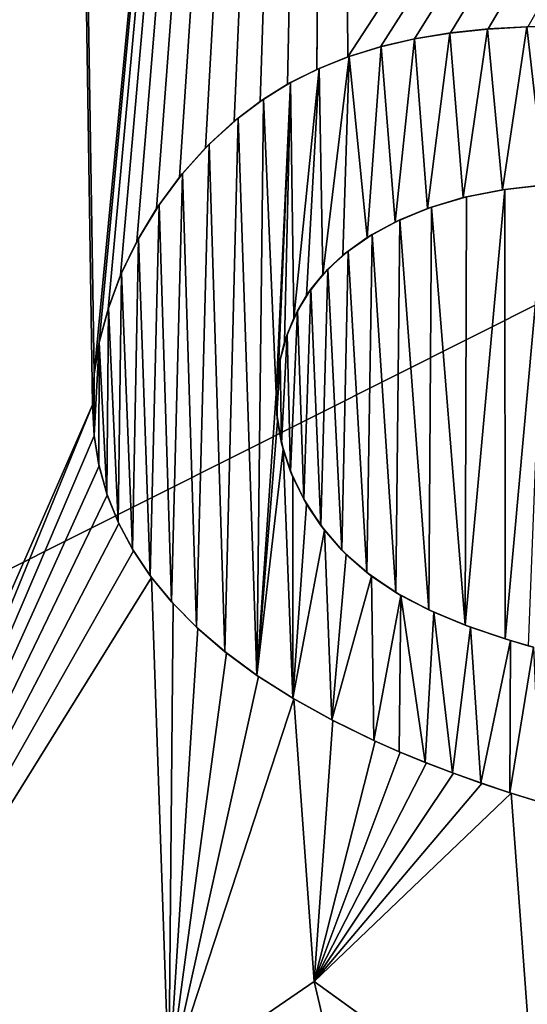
# Model space of a CAD drawing. Header units: millimetres. Extents: x -108 to 102, y -29 to 80.
# Tile 249 of 291: x 55.359 to 55.789, y 20.241 to 21.075. Entities that reach past the tile are written whole.
import ezdxf

# ---------------------------------------------------------------- set-up
doc = ezdxf.new("R2010")
doc.units = ezdxf.units.MM
doc.header["$LTSCALE"] = 65.185185
for name, color, linetype in [('24', 7, 'CONTINUOUS'), ('2437', 7, 'CONTINUOUS'), ('2524', 7, 'CONTINUOUS'), ('2525', 7, 'CONTINUOUS'), ('2528', 7, 'CONTINUOUS'), ('2529', 7, 'CONTINUOUS'), ('2535', 7, 'CONTINUOUS'), ('2751', 7, 'CONTINUOUS'), ('2753', 7, 'CONTINUOUS'), ('2765', 7, 'CONTINUOUS'), ('45', 7, 'CONTINUOUS'), ('93', 7, 'CONTINUOUS')]:
    doc.layers.add(name, color=color, linetype=linetype)

msp = doc.modelspace()

# ---------------------------------------------------------------- linework, layer by layer
at = {"layer": '24', "color": 7, "linetype": 'CONTINUOUS', "true_color": 0xe6e6e6}
for points in [[(57.52422, 24.73899, 114.26418), (54.5, 24.73899, 114.41461), (63.64286, 18.66411, 110.20052), (57.52422, 24.73899, 114.26418)], [(63.64286, 18.66411, 110.20052), (54.5, 24.73899, 114.41461), (54.5, 20.31923, 112.62599), (63.64286, 18.66411, 110.20052)], [(54.5, 16.21429, 110.20052), (63.64286, 18.66411, 110.20052), (54.5, 20.31923, 112.62599), (54.5, 16.21429, 110.20052)]]:
    msp.add_3dface(points, dxfattribs=at)
at = {"layer": '2437', "color": 7, "linetype": 'CONTINUOUS'}
for points in [[(74, 29.97196, 120.55), (35, 29.97196, 120.55), (35, 10.39303, 121.83327), (74, 29.97196, 120.55)], [(74, 29.97196, 120.55), (35, 10.39303, 121.83327), (74, 10.39303, 121.83327), (74, 29.97196, 120.55)]]:
    msp.add_3dface(points, dxfattribs=at)
at = {"layer": '2524', "color": 7, "linetype": 'CONTINUOUS'}
for points in [[(55.48558, 20.17597, 118.45), (55.48558, 20.17597, 118.55), (55.60859, 20.26042, 118.55), (55.48558, 20.17597, 118.45)], [(55.48558, 20.17597, 118.45), (55.60859, 20.26042, 118.55), (55.60859, 20.26042, 118.45), (55.48558, 20.17597, 118.45)]]:
    msp.add_3dface(points, dxfattribs=at)
at = {"layer": '2525', "color": 7, "linetype": 'CONTINUOUS'}
for points in [[(55.60859, 20.26042, 118.45), (55.60859, 20.26042, 118.55), (55.79706, 20.12429, 118.55), (55.60859, 20.26042, 118.45)], [(55.60859, 20.26042, 118.45), (55.79706, 20.12429, 118.55), (55.79726, 20.1242, 118.45), (55.60859, 20.26042, 118.45)]]:
    msp.add_3dface(points, dxfattribs=at)
at = {"layer": '2528', "color": 7, "linetype": 'CONTINUOUS'}
for points in [[(55.42243, 20.72243, 118.55), (55.42107, 20.7485, 118.55), (55.42241, 20.7227, 118.45), (55.42243, 20.72243, 118.55)], [(55.42241, 20.7227, 118.45), (55.42107, 20.7485, 118.55), (55.42107, 20.7485, 118.45), (55.42241, 20.7227, 118.45)], [(55.42647, 20.69757, 118.45), (55.42243, 20.72243, 118.55), (55.42241, 20.7227, 118.45), (55.42647, 20.69757, 118.45)], [(55.42659, 20.697, 118.55), (55.42243, 20.72243, 118.55), (55.42647, 20.69757, 118.45), (55.42659, 20.697, 118.55)], [(55.43322, 20.67312, 118.45), (55.42659, 20.697, 118.55), (55.42647, 20.69757, 118.45), (55.43322, 20.67312, 118.45)], [(55.43355, 20.6722, 118.55), (55.42659, 20.697, 118.55), (55.43322, 20.67312, 118.45), (55.43355, 20.6722, 118.55)], [(55.44271, 20.64935, 118.45), (55.43355, 20.6722, 118.55), (55.43322, 20.67312, 118.45), (55.44271, 20.64935, 118.45)], [(55.44328, 20.64812, 118.55), (55.43355, 20.6722, 118.55), (55.44271, 20.64935, 118.45), (55.44328, 20.64812, 118.55)], [(55.4549, 20.62628, 118.45), (55.44328, 20.64812, 118.55), (55.44271, 20.64935, 118.45), (55.4549, 20.62628, 118.45)], [(55.45571, 20.62493, 118.55), (55.44328, 20.64812, 118.55), (55.4549, 20.62628, 118.45), (55.45571, 20.62493, 118.55)], [(55.46994, 20.60381, 118.45), (55.45571, 20.62493, 118.55), (55.4549, 20.62628, 118.45), (55.46994, 20.60381, 118.45)], [(55.47096, 20.60244, 118.55), (55.45571, 20.62493, 118.55), (55.46994, 20.60381, 118.45), (55.47096, 20.60244, 118.55)], [(55.48797, 20.5818, 118.45), (55.47096, 20.60244, 118.55), (55.46994, 20.60381, 118.45), (55.48797, 20.5818, 118.45)], [(55.48917, 20.58047, 118.55), (55.47096, 20.60244, 118.55), (55.48797, 20.5818, 118.45), (55.48917, 20.58047, 118.55)], [(55.509, 20.56037, 118.45), (55.48917, 20.58047, 118.55), (55.48797, 20.5818, 118.45), (55.509, 20.56037, 118.45)], [(55.5103, 20.55915, 118.55), (55.48917, 20.58047, 118.55), (55.509, 20.56037, 118.45), (55.5103, 20.55915, 118.55)], [(55.5331, 20.53958, 118.45), (55.5103, 20.55915, 118.55), (55.509, 20.56037, 118.45), (55.5331, 20.53958, 118.45)], [(55.53437, 20.53856, 118.55), (55.5103, 20.55915, 118.55), (55.5331, 20.53958, 118.45), (55.53437, 20.53856, 118.55)], [(55.56023, 20.51951, 118.45), (55.53437, 20.53856, 118.55), (55.5331, 20.53958, 118.45), (55.56023, 20.51951, 118.45)], [(55.5614, 20.5187, 118.55), (55.53437, 20.53856, 118.55), (55.56023, 20.51951, 118.45), (55.5614, 20.5187, 118.55)], [(55.59044, 20.5002, 118.45), (55.5614, 20.5187, 118.55), (55.56023, 20.51951, 118.45), (55.59044, 20.5002, 118.45)], [(55.59152, 20.49955, 118.55), (55.5614, 20.5187, 118.55), (55.59044, 20.5002, 118.45), (55.59152, 20.49955, 118.55)], [(55.62349, 20.48177, 118.45), (55.59152, 20.49955, 118.55), (55.59044, 20.5002, 118.45), (55.62349, 20.48177, 118.45)], [(55.62449, 20.48124, 118.55), (55.59152, 20.49955, 118.55), (55.62349, 20.48177, 118.45), (55.62449, 20.48124, 118.55)], [(55.65914, 20.46436, 118.45), (55.62449, 20.48124, 118.55), (55.62349, 20.48177, 118.45), (55.65914, 20.46436, 118.45)], [(55.66014, 20.46391, 118.55), (55.62449, 20.48124, 118.55), (55.65914, 20.46436, 118.45), (55.66014, 20.46391, 118.55)], [(55.68047, 20.45494, 118.45), (55.66014, 20.46391, 118.55), (55.65914, 20.46436, 118.45), (55.68047, 20.45494, 118.45)], [(55.68148, 20.45452, 118.55), (55.66014, 20.46391, 118.55), (55.68047, 20.45494, 118.45), (55.68148, 20.45452, 118.55)], [(55.70267, 20.44582, 118.45), (55.68148, 20.45452, 118.55), (55.68047, 20.45494, 118.45), (55.70267, 20.44582, 118.45)], [(55.70367, 20.44542, 118.55), (55.68148, 20.45452, 118.55), (55.70267, 20.44582, 118.45), (55.70367, 20.44542, 118.55)], [(55.72571, 20.43699, 118.45), (55.70367, 20.44542, 118.55), (55.70267, 20.44582, 118.45), (55.72571, 20.43699, 118.45)], [(55.72672, 20.43662, 118.55), (55.70367, 20.44542, 118.55), (55.72571, 20.43699, 118.45), (55.72672, 20.43662, 118.55)], [(55.74962, 20.42846, 118.45), (55.72672, 20.43662, 118.55), (55.72571, 20.43699, 118.45), (55.74962, 20.42846, 118.45)], [(55.75061, 20.42812, 118.55), (55.72672, 20.43662, 118.55), (55.74962, 20.42846, 118.45), (55.75061, 20.42812, 118.55)], [(55.77438, 20.42023, 118.45), (55.75061, 20.42812, 118.55), (55.74962, 20.42846, 118.45), (55.77438, 20.42023, 118.45)], [(55.77538, 20.41991, 118.55), (55.75061, 20.42812, 118.55), (55.77438, 20.42023, 118.45), (55.77538, 20.41991, 118.55)], [(55.8, 20.41229, 118.45), (55.77538, 20.41991, 118.55), (55.77438, 20.42023, 118.45), (55.8, 20.41229, 118.45)], [(55.80102, 20.41199, 118.55), (55.77538, 20.41991, 118.55), (55.8, 20.41229, 118.45), (55.80102, 20.41199, 118.55)]]:
    msp.add_3dface(points, dxfattribs=at)
at = {"layer": '2529', "color": 7, "linetype": 'CONTINUOUS'}
for points in [[(55.7236, 21.06336, 118.45), (55.72409, 21.06344, 118.55), (55.75532, 21.06672, 118.45), (55.7236, 21.06336, 118.45)], [(55.72409, 21.06344, 118.55), (55.75597, 21.06679, 118.55), (55.75532, 21.06672, 118.45), (55.72409, 21.06344, 118.55)], [(55.75532, 21.06672, 118.45), (55.75597, 21.06679, 118.55), (55.78872, 21.06863, 118.45), (55.75532, 21.06672, 118.45)], [(55.75597, 21.06679, 118.55), (55.78939, 21.06865, 118.55), (55.78872, 21.06863, 118.45), (55.75597, 21.06679, 118.55)], [(55.78872, 21.06863, 118.45), (55.78939, 21.06865, 118.55), (55.82383, 21.06932, 118.45), (55.78872, 21.06863, 118.45)], [(55.66476, 21.05172, 118.55), (55.69368, 21.05839, 118.55), (55.66524, 21.05184, 118.45), (55.66476, 21.05172, 118.55)], [(55.66524, 21.05184, 118.45), (55.69368, 21.05839, 118.55), (55.69358, 21.05838, 118.45), (55.66524, 21.05184, 118.45)], [(55.69358, 21.05838, 118.45), (55.69368, 21.05839, 118.55), (55.7236, 21.06336, 118.45), (55.69358, 21.05838, 118.45)], [(55.69368, 21.05839, 118.55), (55.72409, 21.06344, 118.55), (55.7236, 21.06336, 118.45), (55.69368, 21.05839, 118.55)], [(55.63719, 21.0431, 118.55), (55.66476, 21.05172, 118.55), (55.63833, 21.04351, 118.45), (55.63719, 21.0431, 118.55)], [(55.63833, 21.04351, 118.45), (55.66476, 21.05172, 118.55), (55.66524, 21.05184, 118.45), (55.63833, 21.04351, 118.45)], [(55.61091, 21.0325, 118.55), (55.63719, 21.0431, 118.55), (55.61285, 21.03343, 118.45), (55.61091, 21.0325, 118.55)], [(55.61285, 21.03343, 118.45), (55.63719, 21.0431, 118.55), (55.63833, 21.04351, 118.45), (55.61285, 21.03343, 118.45)], [(55.58607, 21.01995, 118.55), (55.61091, 21.0325, 118.55), (55.58874, 21.02147, 118.45), (55.58607, 21.01995, 118.55)], [(55.58874, 21.02147, 118.45), (55.61091, 21.0325, 118.55), (55.61285, 21.03343, 118.45), (55.58874, 21.02147, 118.45)], [(55.56279, 21.00531, 118.55), (55.58607, 21.01995, 118.55), (55.56586, 21.0074, 118.45), (55.56279, 21.00531, 118.55)], [(55.56586, 21.0074, 118.45), (55.58607, 21.01995, 118.55), (55.58874, 21.02147, 118.45), (55.56586, 21.0074, 118.45)], [(55.54424, 20.99128, 118.45), (55.56279, 21.00531, 118.55), (55.56586, 21.0074, 118.45), (55.54424, 20.99128, 118.45)], [(55.54105, 20.98863, 118.55), (55.56279, 21.00531, 118.55), (55.54424, 20.99128, 118.45), (55.54105, 20.98863, 118.55)], [(55.51974, 20.96924, 118.45), (55.54105, 20.98863, 118.55), (55.54424, 20.99128, 118.45), (55.51974, 20.96924, 118.45)], [(55.51665, 20.96615, 118.55), (55.54105, 20.98863, 118.55), (55.51974, 20.96924, 118.45), (55.51665, 20.96615, 118.55)], [(55.49459, 20.94127, 118.55), (55.51665, 20.96615, 118.55), (55.49727, 20.94455, 118.45), (55.49459, 20.94127, 118.55)], [(55.49727, 20.94455, 118.45), (55.51665, 20.96615, 118.55), (55.51974, 20.96924, 118.45), (55.49727, 20.94455, 118.45)], [(55.47519, 20.91485, 118.55), (55.49459, 20.94127, 118.55), (55.47731, 20.91798, 118.45), (55.47519, 20.91485, 118.55)], [(55.47731, 20.91798, 118.45), (55.49459, 20.94127, 118.55), (55.49727, 20.94455, 118.45), (55.47731, 20.91798, 118.45)], [(55.45845, 20.88691, 118.55), (55.47519, 20.91485, 118.55), (55.45985, 20.88943, 118.45), (55.45845, 20.88691, 118.55)], [(55.45985, 20.88943, 118.45), (55.47519, 20.91485, 118.55), (55.47731, 20.91798, 118.45), (55.45985, 20.88943, 118.45)], [(55.44472, 20.85843, 118.55), (55.45845, 20.88691, 118.55), (55.44549, 20.86023, 118.45), (55.44472, 20.85843, 118.55)], [(55.44549, 20.86023, 118.45), (55.45845, 20.88691, 118.55), (55.45985, 20.88943, 118.45), (55.44549, 20.86023, 118.45)], [(55.43415, 20.82959, 118.55), (55.44472, 20.85843, 118.55), (55.43449, 20.83058, 118.45), (55.43415, 20.82959, 118.55)], [(55.43449, 20.83058, 118.45), (55.44472, 20.85843, 118.55), (55.44549, 20.86023, 118.45), (55.43449, 20.83058, 118.45)], [(55.42668, 20.80134, 118.55), (55.43415, 20.82959, 118.55), (55.42675, 20.80169, 118.45), (55.42668, 20.80134, 118.55)], [(55.42675, 20.80169, 118.45), (55.43415, 20.82959, 118.55), (55.43449, 20.83058, 118.45), (55.42675, 20.80169, 118.45)], [(55.42228, 20.77445, 118.45), (55.42668, 20.80134, 118.55), (55.42675, 20.80169, 118.45), (55.42228, 20.77445, 118.45)], [(55.42232, 20.77441, 118.55), (55.42668, 20.80134, 118.55), (55.42228, 20.77445, 118.45), (55.42232, 20.77441, 118.55)], [(55.42107, 20.7485, 118.45), (55.42232, 20.77441, 118.55), (55.42228, 20.77445, 118.45), (55.42107, 20.7485, 118.45)], [(55.42107, 20.7485, 118.45), (55.42107, 20.7485, 118.55), (55.42232, 20.77441, 118.55), (55.42107, 20.7485, 118.45)]]:
    msp.add_3dface(points, dxfattribs=at)
at = {"layer": '2535', "color": 7, "linetype": 'CONTINUOUS'}
for points in [[(55.80401, 20.93471, 118.45), (55.76997, 20.93101, 118.55), (55.76806, 20.93072, 118.45), (55.80401, 20.93471, 118.45)], [(55.80502, 20.93478, 118.55), (55.76997, 20.93101, 118.55), (55.80401, 20.93471, 118.45), (55.80502, 20.93478, 118.55)], [(55.73477, 20.92402, 118.45), (55.70784, 20.91603, 118.55), (55.70447, 20.91484, 118.45), (55.73477, 20.92402, 118.45)], [(55.73746, 20.92468, 118.55), (55.70784, 20.91603, 118.55), (55.73477, 20.92402, 118.45), (55.73746, 20.92468, 118.55)], [(55.76806, 20.93072, 118.45), (55.73746, 20.92468, 118.55), (55.73477, 20.92402, 118.45), (55.76806, 20.93072, 118.45)], [(55.76997, 20.93101, 118.55), (55.73746, 20.92468, 118.55), (55.76806, 20.93072, 118.45), (55.76997, 20.93101, 118.55)], [(55.70447, 20.91484, 118.45), (55.68116, 20.90521, 118.55), (55.67724, 20.90334, 118.45), (55.70447, 20.91484, 118.45)], [(55.70784, 20.91603, 118.55), (55.68116, 20.90521, 118.55), (55.70447, 20.91484, 118.45), (55.70784, 20.91603, 118.55)], [(55.67724, 20.90334, 118.45), (55.65775, 20.89279, 118.55), (55.65345, 20.89012, 118.45), (55.67724, 20.90334, 118.45)], [(55.68116, 20.90521, 118.55), (55.65775, 20.89279, 118.55), (55.67724, 20.90334, 118.45), (55.68116, 20.90521, 118.55)], [(55.65345, 20.89012, 118.45), (55.63744, 20.87881, 118.55), (55.63301, 20.87524, 118.45), (55.65345, 20.89012, 118.45)], [(55.65775, 20.89279, 118.55), (55.63744, 20.87881, 118.55), (55.65345, 20.89012, 118.45), (55.65775, 20.89279, 118.55)], [(55.63301, 20.87524, 118.45), (55.62016, 20.86341, 118.55), (55.6159, 20.85882, 118.45), (55.63301, 20.87524, 118.45)], [(55.63744, 20.87881, 118.55), (55.62016, 20.86341, 118.55), (55.63301, 20.87524, 118.45), (55.63744, 20.87881, 118.55)], [(55.6159, 20.85882, 118.45), (55.60585, 20.8465, 118.55), (55.60207, 20.84107, 118.45), (55.6159, 20.85882, 118.45)], [(55.62016, 20.86341, 118.55), (55.60585, 20.8465, 118.55), (55.6159, 20.85882, 118.45), (55.62016, 20.86341, 118.55)], [(55.60207, 20.84107, 118.45), (55.59447, 20.82808, 118.55), (55.59149, 20.82206, 118.45), (55.60207, 20.84107, 118.45)], [(55.60585, 20.8465, 118.55), (55.59447, 20.82808, 118.55), (55.60207, 20.84107, 118.45), (55.60585, 20.8465, 118.55)], [(55.59447, 20.82808, 118.55), (55.58572, 20.80814, 118.55), (55.59149, 20.82206, 118.45), (55.59447, 20.82808, 118.55)], [(55.59149, 20.82206, 118.45), (55.58572, 20.80814, 118.55), (55.58361, 20.80183, 118.45), (55.59149, 20.82206, 118.45)], [(55.58572, 20.80814, 118.55), (55.57974, 20.78679, 118.55), (55.58361, 20.80183, 118.45), (55.58572, 20.80814, 118.55)], [(55.58361, 20.80183, 118.45), (55.57974, 20.78679, 118.55), (55.57855, 20.78046, 118.45), (55.58361, 20.80183, 118.45)], [(55.57974, 20.78679, 118.55), (55.57666, 20.76414, 118.55), (55.57855, 20.78046, 118.45), (55.57974, 20.78679, 118.55)], [(55.57855, 20.78046, 118.45), (55.57666, 20.76414, 118.55), (55.5764, 20.75806, 118.45), (55.57855, 20.78046, 118.45)], [(55.57666, 20.76414, 118.55), (55.577, 20.74055, 118.55), (55.5764, 20.75806, 118.45), (55.57666, 20.76414, 118.55)], [(55.5764, 20.75806, 118.45), (55.577, 20.74055, 118.55), (55.5776, 20.73486, 118.45), (55.5764, 20.75806, 118.45)], [(55.577, 20.74055, 118.55), (55.58107, 20.71609, 118.55), (55.5776, 20.73486, 118.45), (55.577, 20.74055, 118.55)], [(55.5776, 20.73486, 118.45), (55.58107, 20.71609, 118.55), (55.5824, 20.71091, 118.45), (55.5776, 20.73486, 118.45)], [(55.58107, 20.71609, 118.55), (55.58867, 20.69213, 118.55), (55.5824, 20.71091, 118.45), (55.58107, 20.71609, 118.55)], [(55.5824, 20.71091, 118.45), (55.58867, 20.69213, 118.55), (55.59064, 20.68738, 118.45), (55.5824, 20.71091, 118.45)], [(55.58867, 20.69213, 118.55), (55.59978, 20.66882, 118.55), (55.59064, 20.68738, 118.45), (55.58867, 20.69213, 118.55)], [(55.59064, 20.68738, 118.45), (55.59978, 20.66882, 118.55), (55.60229, 20.66446, 118.45), (55.59064, 20.68738, 118.45)], [(55.59978, 20.66882, 118.55), (55.61427, 20.64644, 118.55), (55.60229, 20.66446, 118.45), (55.59978, 20.66882, 118.55)], [(55.60229, 20.66446, 118.45), (55.61427, 20.64644, 118.55), (55.6173, 20.64248, 118.45), (55.60229, 20.66446, 118.45)], [(55.61427, 20.64644, 118.55), (55.63211, 20.62551, 118.55), (55.6173, 20.64248, 118.45), (55.61427, 20.64644, 118.55)], [(55.6173, 20.64248, 118.45), (55.63211, 20.62551, 118.55), (55.63562, 20.62199, 118.45), (55.6173, 20.64248, 118.45)], [(55.63211, 20.62551, 118.55), (55.65321, 20.60661, 118.55), (55.63562, 20.62199, 118.45), (55.63211, 20.62551, 118.55)], [(55.63562, 20.62199, 118.45), (55.65321, 20.60661, 118.55), (55.65714, 20.60361, 118.45), (55.63562, 20.62199, 118.45)], [(55.65321, 20.60661, 118.55), (55.6777, 20.58975, 118.55), (55.65714, 20.60361, 118.45), (55.65321, 20.60661, 118.55)], [(55.65714, 20.60361, 118.45), (55.6777, 20.58975, 118.55), (55.68193, 20.58725, 118.45), (55.65714, 20.60361, 118.45)], [(55.6777, 20.58975, 118.55), (55.70558, 20.57495, 118.55), (55.68193, 20.58725, 118.45), (55.6777, 20.58975, 118.55)], [(55.68193, 20.58725, 118.45), (55.70558, 20.57495, 118.55), (55.70999, 20.57292, 118.45), (55.68193, 20.58725, 118.45)], [(55.70558, 20.57495, 118.55), (55.73647, 20.56199, 118.55), (55.70999, 20.57292, 118.45), (55.70558, 20.57495, 118.55)], [(55.70999, 20.57292, 118.45), (55.73647, 20.56199, 118.55), (55.74097, 20.56032, 118.45), (55.70999, 20.57292, 118.45)], [(55.73647, 20.56199, 118.55), (55.77024, 20.5505, 118.55), (55.74097, 20.56032, 118.45), (55.73647, 20.56199, 118.55)], [(55.74097, 20.56032, 118.45), (55.77024, 20.5505, 118.55), (55.77475, 20.54912, 118.45), (55.74097, 20.56032, 118.45)], [(55.77024, 20.5505, 118.55), (55.78976, 20.54457, 118.55), (55.77475, 20.54912, 118.45), (55.77024, 20.5505, 118.55)], [(55.77475, 20.54912, 118.45), (55.78976, 20.54457, 118.55), (55.79423, 20.54329, 118.45), (55.77475, 20.54912, 118.45)]]:
    msp.add_3dface(points, dxfattribs=at)
at = {"layer": '2751', "color": 7, "linetype": 'CONTINUOUS'}
for points in [[(55.42107, 20.7485, 118.55), (55.21361, 20.27505, 118.55), (55.375, 23.77128, 118.55), (55.42107, 20.7485, 118.55)], [(55.375, 23.77128, 118.55), (55.21361, 20.27505, 118.55), (55.34375, 23.13298, 118.55), (55.375, 23.77128, 118.55)], [(55.42232, 20.77441, 118.55), (55.42107, 20.7485, 118.55), (55.375, 23.77128, 118.55), (55.42232, 20.77441, 118.55)], [(55.42232, 20.77441, 118.55), (55.375, 23.77128, 118.55), (55.625, 22.90957, 118.55), (55.42232, 20.77441, 118.55)], [(55.42668, 20.80134, 118.55), (55.42232, 20.77441, 118.55), (55.625, 22.90957, 118.55), (55.42668, 20.80134, 118.55)], [(55.43415, 20.82959, 118.55), (55.42668, 20.80134, 118.55), (55.625, 22.90957, 118.55), (55.43415, 20.82959, 118.55)], [(55.44472, 20.85843, 118.55), (55.43415, 20.82959, 118.55), (55.625, 22.90957, 118.55), (55.44472, 20.85843, 118.55)], [(55.45845, 20.88691, 118.55), (55.44472, 20.85843, 118.55), (55.625, 22.90957, 118.55), (55.45845, 20.88691, 118.55)], [(55.47519, 20.91485, 118.55), (55.45845, 20.88691, 118.55), (55.625, 22.90957, 118.55), (55.47519, 20.91485, 118.55)], [(55.49459, 20.94127, 118.55), (55.47519, 20.91485, 118.55), (55.625, 22.90957, 118.55), (55.49459, 20.94127, 118.55)], [(55.51665, 20.96615, 118.55), (55.49459, 20.94127, 118.55), (55.625, 22.90957, 118.55), (55.51665, 20.96615, 118.55)], [(55.54105, 20.98863, 118.55), (55.51665, 20.96615, 118.55), (55.625, 22.90957, 118.55), (55.54105, 20.98863, 118.55)], [(55.56279, 21.00531, 118.55), (55.54105, 20.98863, 118.55), (55.625, 22.90957, 118.55), (55.56279, 21.00531, 118.55)], [(55.58607, 21.01995, 118.55), (55.56279, 21.00531, 118.55), (55.625, 22.90957, 118.55), (55.58607, 21.01995, 118.55)], [(55.61091, 21.0325, 118.55), (55.58607, 21.01995, 118.55), (55.625, 22.90957, 118.55), (55.61091, 21.0325, 118.55)], [(55.625, 22.75, 118.55), (55.61091, 21.0325, 118.55), (55.625, 22.90957, 118.55), (55.625, 22.75, 118.55)], [(55.63719, 21.0431, 118.55), (55.61091, 21.0325, 118.55), (55.625, 22.75, 118.55), (55.63719, 21.0431, 118.55)], [(56.75, 22.75, 118.55), (55.63719, 21.0431, 118.55), (55.625, 22.75, 118.55), (56.75, 22.75, 118.55)], [(55.66476, 21.05172, 118.55), (55.63719, 21.0431, 118.55), (56.75, 22.75, 118.55), (55.66476, 21.05172, 118.55)], [(55.69368, 21.05839, 118.55), (55.66476, 21.05172, 118.55), (56.75, 22.75, 118.55), (55.69368, 21.05839, 118.55)], [(55.72409, 21.06344, 118.55), (55.69368, 21.05839, 118.55), (56.75, 22.75, 118.55), (55.72409, 21.06344, 118.55)], [(55.75597, 21.06679, 118.55), (55.72409, 21.06344, 118.55), (56.75, 22.75, 118.55), (55.75597, 21.06679, 118.55)], [(55.78939, 21.06865, 118.55), (55.75597, 21.06679, 118.55), (56.75, 22.75, 118.55), (55.78939, 21.06865, 118.55)], [(55.15134, 20.08758, 118.55), (55.21361, 20.27505, 118.55), (55.42107, 20.7485, 118.55), (55.15134, 20.08758, 118.55)], [(55.15134, 20.08758, 118.55), (55.42107, 20.7485, 118.55), (55.42243, 20.72243, 118.55), (55.15134, 20.08758, 118.55)], [(55.15134, 20.08758, 118.55), (55.42243, 20.72243, 118.55), (55.42659, 20.697, 118.55), (55.15134, 20.08758, 118.55)], [(55.15134, 20.08758, 118.55), (55.42659, 20.697, 118.55), (55.43355, 20.6722, 118.55), (55.15134, 20.08758, 118.55)], [(55.15134, 20.08758, 118.55), (55.43355, 20.6722, 118.55), (55.44328, 20.64812, 118.55), (55.15134, 20.08758, 118.55)], [(55.15134, 20.08758, 118.55), (55.44328, 20.64812, 118.55), (55.45571, 20.62493, 118.55), (55.15134, 20.08758, 118.55)], [(55.15134, 20.08758, 118.55), (55.45571, 20.62493, 118.55), (55.47096, 20.60244, 118.55), (55.15134, 20.08758, 118.55)], [(55.48558, 20.17597, 118.55), (55.15134, 20.08758, 118.55), (55.47096, 20.60244, 118.55), (55.48558, 20.17597, 118.55)], [(55.48558, 20.17597, 118.55), (55.47096, 20.60244, 118.55), (55.48917, 20.58047, 118.55), (55.48558, 20.17597, 118.55)], [(55.48558, 20.17597, 118.55), (55.48917, 20.58047, 118.55), (55.5103, 20.55915, 118.55), (55.48558, 20.17597, 118.55)], [(55.48558, 20.17597, 118.55), (55.5103, 20.55915, 118.55), (55.53437, 20.53856, 118.55), (55.48558, 20.17597, 118.55)], [(55.48558, 20.17597, 118.55), (55.53437, 20.53856, 118.55), (55.5614, 20.5187, 118.55), (55.48558, 20.17597, 118.55)], [(55.48558, 20.17597, 118.55), (55.5614, 20.5187, 118.55), (55.59152, 20.49955, 118.55), (55.48558, 20.17597, 118.55)], [(55.60859, 20.26042, 118.55), (55.48558, 20.17597, 118.55), (55.59152, 20.49955, 118.55), (55.60859, 20.26042, 118.55)], [(55.60859, 20.26042, 118.55), (55.59152, 20.49955, 118.55), (55.62449, 20.48124, 118.55), (55.60859, 20.26042, 118.55)], [(55.60859, 20.26042, 118.55), (55.62449, 20.48124, 118.55), (55.66014, 20.46391, 118.55), (55.60859, 20.26042, 118.55)], [(55.60859, 20.26042, 118.55), (55.66014, 20.46391, 118.55), (55.68148, 20.45452, 118.55), (55.60859, 20.26042, 118.55)], [(55.60859, 20.26042, 118.55), (55.68148, 20.45452, 118.55), (55.70367, 20.44542, 118.55), (55.60859, 20.26042, 118.55)], [(55.60859, 20.26042, 118.55), (55.70367, 20.44542, 118.55), (55.72672, 20.43662, 118.55), (55.60859, 20.26042, 118.55)], [(55.60859, 20.26042, 118.55), (55.72672, 20.43662, 118.55), (55.75061, 20.42812, 118.55), (55.60859, 20.26042, 118.55)], [(55.60859, 20.26042, 118.55), (55.75061, 20.42812, 118.55), (55.77538, 20.41991, 118.55), (55.60859, 20.26042, 118.55)], [(55.79706, 20.12429, 118.55), (55.60859, 20.26042, 118.55), (55.77538, 20.41991, 118.55), (55.79706, 20.12429, 118.55)], [(55.79706, 20.12429, 118.55), (55.77538, 20.41991, 118.55), (55.80102, 20.41199, 118.55), (55.79706, 20.12429, 118.55)]]:
    msp.add_3dface(points, dxfattribs=at)
at = {"layer": '2753', "color": 7, "linetype": 'CONTINUOUS'}
for points in [[(55.77024, 20.5505, 118.55), (55.76997, 20.93101, 118.55), (55.80502, 20.93478, 118.55), (55.77024, 20.5505, 118.55)], [(55.78976, 20.54457, 118.55), (55.77024, 20.5505, 118.55), (55.80502, 20.93478, 118.55), (55.78976, 20.54457, 118.55)], [(55.73647, 20.56199, 118.55), (55.70784, 20.91603, 118.55), (55.73746, 20.92468, 118.55), (55.73647, 20.56199, 118.55)], [(55.77024, 20.5505, 118.55), (55.73647, 20.56199, 118.55), (55.76997, 20.93101, 118.55), (55.77024, 20.5505, 118.55)], [(55.73647, 20.56199, 118.55), (55.73746, 20.92468, 118.55), (55.76997, 20.93101, 118.55), (55.73647, 20.56199, 118.55)], [(55.70558, 20.57495, 118.55), (55.68116, 20.90521, 118.55), (55.70784, 20.91603, 118.55), (55.70558, 20.57495, 118.55)], [(55.73647, 20.56199, 118.55), (55.70558, 20.57495, 118.55), (55.70784, 20.91603, 118.55), (55.73647, 20.56199, 118.55)], [(55.6777, 20.58975, 118.55), (55.65775, 20.89279, 118.55), (55.68116, 20.90521, 118.55), (55.6777, 20.58975, 118.55)], [(55.70558, 20.57495, 118.55), (55.6777, 20.58975, 118.55), (55.68116, 20.90521, 118.55), (55.70558, 20.57495, 118.55)], [(55.65321, 20.60661, 118.55), (55.63744, 20.87881, 118.55), (55.65775, 20.89279, 118.55), (55.65321, 20.60661, 118.55)], [(55.6777, 20.58975, 118.55), (55.65321, 20.60661, 118.55), (55.65775, 20.89279, 118.55), (55.6777, 20.58975, 118.55)], [(55.63211, 20.62551, 118.55), (55.62016, 20.86341, 118.55), (55.63744, 20.87881, 118.55), (55.63211, 20.62551, 118.55)], [(55.65321, 20.60661, 118.55), (55.63211, 20.62551, 118.55), (55.63744, 20.87881, 118.55), (55.65321, 20.60661, 118.55)], [(55.61427, 20.64644, 118.55), (55.60585, 20.8465, 118.55), (55.62016, 20.86341, 118.55), (55.61427, 20.64644, 118.55)], [(55.63211, 20.62551, 118.55), (55.61427, 20.64644, 118.55), (55.62016, 20.86341, 118.55), (55.63211, 20.62551, 118.55)], [(55.59978, 20.66882, 118.55), (55.59447, 20.82808, 118.55), (55.60585, 20.8465, 118.55), (55.59978, 20.66882, 118.55)], [(55.61427, 20.64644, 118.55), (55.59978, 20.66882, 118.55), (55.60585, 20.8465, 118.55), (55.61427, 20.64644, 118.55)], [(55.58867, 20.69213, 118.55), (55.58572, 20.80814, 118.55), (55.59447, 20.82808, 118.55), (55.58867, 20.69213, 118.55)], [(55.59978, 20.66882, 118.55), (55.58867, 20.69213, 118.55), (55.59447, 20.82808, 118.55), (55.59978, 20.66882, 118.55)], [(55.58107, 20.71609, 118.55), (55.57974, 20.78679, 118.55), (55.58572, 20.80814, 118.55), (55.58107, 20.71609, 118.55)], [(55.58867, 20.69213, 118.55), (55.58107, 20.71609, 118.55), (55.58572, 20.80814, 118.55), (55.58867, 20.69213, 118.55)], [(55.577, 20.74055, 118.55), (55.57666, 20.76414, 118.55), (55.57974, 20.78679, 118.55), (55.577, 20.74055, 118.55)], [(55.58107, 20.71609, 118.55), (55.577, 20.74055, 118.55), (55.57974, 20.78679, 118.55), (55.58107, 20.71609, 118.55)]]:
    msp.add_3dface(points, dxfattribs=at)
at = {"layer": '2765', "color": 7, "linetype": 'CONTINUOUS'}
for points in [[(55.7236, 21.06336, 118.45), (55.75532, 21.06672, 118.45), (55.73477, 20.92402, 118.45), (55.7236, 21.06336, 118.45)], [(55.75532, 21.06672, 118.45), (55.76806, 20.93072, 118.45), (55.73477, 20.92402, 118.45), (55.75532, 21.06672, 118.45)], [(55.75532, 21.06672, 118.45), (55.78872, 21.06863, 118.45), (55.76806, 20.93072, 118.45), (55.75532, 21.06672, 118.45)], [(55.78872, 21.06863, 118.45), (55.80401, 20.93471, 118.45), (55.76806, 20.93072, 118.45), (55.78872, 21.06863, 118.45)], [(55.78872, 21.06863, 118.45), (55.82383, 21.06932, 118.45), (55.80401, 20.93471, 118.45), (55.78872, 21.06863, 118.45)], [(55.66524, 21.05184, 118.45), (55.69358, 21.05838, 118.45), (55.67724, 20.90334, 118.45), (55.66524, 21.05184, 118.45)], [(55.69358, 21.05838, 118.45), (55.70447, 20.91484, 118.45), (55.67724, 20.90334, 118.45), (55.69358, 21.05838, 118.45)], [(55.69358, 21.05838, 118.45), (55.7236, 21.06336, 118.45), (55.70447, 20.91484, 118.45), (55.69358, 21.05838, 118.45)], [(55.7236, 21.06336, 118.45), (55.73477, 20.92402, 118.45), (55.70447, 20.91484, 118.45), (55.7236, 21.06336, 118.45)], [(55.63833, 21.04351, 118.45), (55.66524, 21.05184, 118.45), (55.65345, 20.89012, 118.45), (55.63833, 21.04351, 118.45)], [(55.66524, 21.05184, 118.45), (55.67724, 20.90334, 118.45), (55.65345, 20.89012, 118.45), (55.66524, 21.05184, 118.45)], [(55.61285, 21.03343, 118.45), (55.63833, 21.04351, 118.45), (55.6159, 20.85882, 118.45), (55.61285, 21.03343, 118.45)], [(55.63833, 21.04351, 118.45), (55.63301, 20.87524, 118.45), (55.6159, 20.85882, 118.45), (55.63833, 21.04351, 118.45)], [(55.63833, 21.04351, 118.45), (55.65345, 20.89012, 118.45), (55.63301, 20.87524, 118.45), (55.63833, 21.04351, 118.45)], [(55.58874, 21.02147, 118.45), (55.61285, 21.03343, 118.45), (55.59149, 20.82206, 118.45), (55.58874, 21.02147, 118.45)], [(55.61285, 21.03343, 118.45), (55.60207, 20.84107, 118.45), (55.59149, 20.82206, 118.45), (55.61285, 21.03343, 118.45)], [(55.61285, 21.03343, 118.45), (55.6159, 20.85882, 118.45), (55.60207, 20.84107, 118.45), (55.61285, 21.03343, 118.45)], [(55.56586, 21.0074, 118.45), (55.58874, 21.02147, 118.45), (55.5764, 20.75806, 118.45), (55.56586, 21.0074, 118.45)], [(55.58874, 21.02147, 118.45), (55.57855, 20.78046, 118.45), (55.5764, 20.75806, 118.45), (55.58874, 21.02147, 118.45)], [(55.58874, 21.02147, 118.45), (55.58361, 20.80183, 118.45), (55.57855, 20.78046, 118.45), (55.58874, 21.02147, 118.45)], [(55.58874, 21.02147, 118.45), (55.59149, 20.82206, 118.45), (55.58361, 20.80183, 118.45), (55.58874, 21.02147, 118.45)], [(55.56023, 20.51951, 118.45), (55.54424, 20.99128, 118.45), (55.56586, 21.0074, 118.45), (55.56023, 20.51951, 118.45)], [(55.56023, 20.51951, 118.45), (55.56586, 21.0074, 118.45), (55.5764, 20.75806, 118.45), (55.56023, 20.51951, 118.45)], [(55.5331, 20.53958, 118.45), (55.51974, 20.96924, 118.45), (55.54424, 20.99128, 118.45), (55.5331, 20.53958, 118.45)], [(55.56023, 20.51951, 118.45), (55.5331, 20.53958, 118.45), (55.54424, 20.99128, 118.45), (55.56023, 20.51951, 118.45)], [(55.509, 20.56037, 118.45), (55.49727, 20.94455, 118.45), (55.51974, 20.96924, 118.45), (55.509, 20.56037, 118.45)], [(55.5331, 20.53958, 118.45), (55.509, 20.56037, 118.45), (55.51974, 20.96924, 118.45), (55.5331, 20.53958, 118.45)], [(55.48797, 20.5818, 118.45), (55.47731, 20.91798, 118.45), (55.49727, 20.94455, 118.45), (55.48797, 20.5818, 118.45)], [(55.509, 20.56037, 118.45), (55.48797, 20.5818, 118.45), (55.49727, 20.94455, 118.45), (55.509, 20.56037, 118.45)], [(55.46994, 20.60381, 118.45), (55.45985, 20.88943, 118.45), (55.47731, 20.91798, 118.45), (55.46994, 20.60381, 118.45)], [(55.48797, 20.5818, 118.45), (55.46994, 20.60381, 118.45), (55.47731, 20.91798, 118.45), (55.48797, 20.5818, 118.45)], [(55.4549, 20.62628, 118.45), (55.44549, 20.86023, 118.45), (55.45985, 20.88943, 118.45), (55.4549, 20.62628, 118.45)], [(55.46994, 20.60381, 118.45), (55.4549, 20.62628, 118.45), (55.45985, 20.88943, 118.45), (55.46994, 20.60381, 118.45)], [(55.44271, 20.64935, 118.45), (55.43449, 20.83058, 118.45), (55.44549, 20.86023, 118.45), (55.44271, 20.64935, 118.45)], [(55.4549, 20.62628, 118.45), (55.44271, 20.64935, 118.45), (55.44549, 20.86023, 118.45), (55.4549, 20.62628, 118.45)], [(55.43322, 20.67312, 118.45), (55.42675, 20.80169, 118.45), (55.43449, 20.83058, 118.45), (55.43322, 20.67312, 118.45)], [(55.44271, 20.64935, 118.45), (55.43322, 20.67312, 118.45), (55.43449, 20.83058, 118.45), (55.44271, 20.64935, 118.45)], [(55.42241, 20.7227, 118.45), (55.42228, 20.77445, 118.45), (55.42675, 20.80169, 118.45), (55.42241, 20.7227, 118.45)], [(55.42647, 20.69757, 118.45), (55.42241, 20.7227, 118.45), (55.42675, 20.80169, 118.45), (55.42647, 20.69757, 118.45)], [(55.43322, 20.67312, 118.45), (55.42647, 20.69757, 118.45), (55.42675, 20.80169, 118.45), (55.43322, 20.67312, 118.45)], [(55.42241, 20.7227, 118.45), (55.42107, 20.7485, 118.45), (55.42228, 20.77445, 118.45), (55.42241, 20.7227, 118.45)], [(55.56023, 20.51951, 118.45), (55.5764, 20.75806, 118.45), (55.5776, 20.73486, 118.45), (55.56023, 20.51951, 118.45)], [(55.56023, 20.51951, 118.45), (55.5776, 20.73486, 118.45), (55.5824, 20.71091, 118.45), (55.56023, 20.51951, 118.45)], [(55.59044, 20.5002, 118.45), (55.56023, 20.51951, 118.45), (55.5824, 20.71091, 118.45), (55.59044, 20.5002, 118.45)], [(55.59044, 20.5002, 118.45), (55.5824, 20.71091, 118.45), (55.59064, 20.68738, 118.45), (55.59044, 20.5002, 118.45)], [(55.59044, 20.5002, 118.45), (55.59064, 20.68738, 118.45), (55.60229, 20.66446, 118.45), (55.59044, 20.5002, 118.45)], [(55.59044, 20.5002, 118.45), (55.60229, 20.66446, 118.45), (55.6173, 20.64248, 118.45), (55.59044, 20.5002, 118.45)], [(55.62349, 20.48177, 118.45), (55.59044, 20.5002, 118.45), (55.6173, 20.64248, 118.45), (55.62349, 20.48177, 118.45)], [(55.62349, 20.48177, 118.45), (55.6173, 20.64248, 118.45), (55.63562, 20.62199, 118.45), (55.62349, 20.48177, 118.45)], [(55.62349, 20.48177, 118.45), (55.63562, 20.62199, 118.45), (55.65714, 20.60361, 118.45), (55.62349, 20.48177, 118.45)], [(55.65914, 20.46436, 118.45), (55.62349, 20.48177, 118.45), (55.65714, 20.60361, 118.45), (55.65914, 20.46436, 118.45)], [(55.65914, 20.46436, 118.45), (55.65714, 20.60361, 118.45), (55.68193, 20.58725, 118.45), (55.65914, 20.46436, 118.45)], [(55.68047, 20.45494, 118.45), (55.65914, 20.46436, 118.45), (55.68193, 20.58725, 118.45), (55.68047, 20.45494, 118.45)], [(55.70267, 20.44582, 118.45), (55.68047, 20.45494, 118.45), (55.68193, 20.58725, 118.45), (55.70267, 20.44582, 118.45)], [(55.70267, 20.44582, 118.45), (55.68193, 20.58725, 118.45), (55.70999, 20.57292, 118.45), (55.70267, 20.44582, 118.45)], [(55.72571, 20.43699, 118.45), (55.70267, 20.44582, 118.45), (55.70999, 20.57292, 118.45), (55.72571, 20.43699, 118.45)], [(55.72571, 20.43699, 118.45), (55.70999, 20.57292, 118.45), (55.74097, 20.56032, 118.45), (55.72571, 20.43699, 118.45)], [(55.74962, 20.42846, 118.45), (55.72571, 20.43699, 118.45), (55.74097, 20.56032, 118.45), (55.74962, 20.42846, 118.45)], [(55.74962, 20.42846, 118.45), (55.74097, 20.56032, 118.45), (55.77475, 20.54912, 118.45), (55.74962, 20.42846, 118.45)], [(55.77438, 20.42023, 118.45), (55.74962, 20.42846, 118.45), (55.77475, 20.54912, 118.45), (55.77438, 20.42023, 118.45)], [(55.77438, 20.42023, 118.45), (55.77475, 20.54912, 118.45), (55.79423, 20.54329, 118.45), (55.77438, 20.42023, 118.45)], [(55.8, 20.41229, 118.45), (55.77438, 20.42023, 118.45), (55.79423, 20.54329, 118.45), (55.8, 20.41229, 118.45)], [(55.66459, 20.02244, 118.45), (55.48558, 20.17597, 118.45), (55.60859, 20.26042, 118.45), (55.66459, 20.02244, 118.45)], [(55.66459, 20.02244, 118.45), (55.60859, 20.26042, 118.45), (55.79726, 20.1242, 118.45), (55.66459, 20.02244, 118.45)]]:
    msp.add_3dface(points, dxfattribs=at)
at = {"layer": '45', "color": 7, "linetype": 'CONTINUOUS', "true_color": 0xe6e6e6}
for points in [[(58.8293, 19.60257, 109.84744), (50.17071, 19.60257, 109.84744), (54.50001, 24.33657, 112.37545), (58.8293, 19.60257, 109.84744)], [(60.30768, 24.33657, 111.77606), (58.8293, 19.60257, 109.84744), (54.50001, 24.33657, 112.37545), (60.30768, 24.33657, 111.77606)]]:
    msp.add_3dface(points, dxfattribs=at)
at = {"layer": '93', "color": 7, "linetype": 'CONTINUOUS', "true_color": 0xe6e6e6}
for points in [[(59.03039, 19.15479, 96.55), (62.54944, 20.33438, 95.84289), (54.5, 18.20711, 95.84289), (59.03039, 19.15479, 96.55)], [(59.31421, 18.19592, 95.55), (54.5, 17.50006, 95.55), (62.54944, 20.33438, 95.84289), (59.31421, 18.19592, 95.55)], [(62.54944, 20.33438, 95.84289), (54.5, 17.50006, 95.55), (54.5, 18.20711, 95.84289), (62.54944, 20.33438, 95.84289)]]:
    msp.add_3dface(points, dxfattribs=at)

doc.saveas('drawing.dxf')
